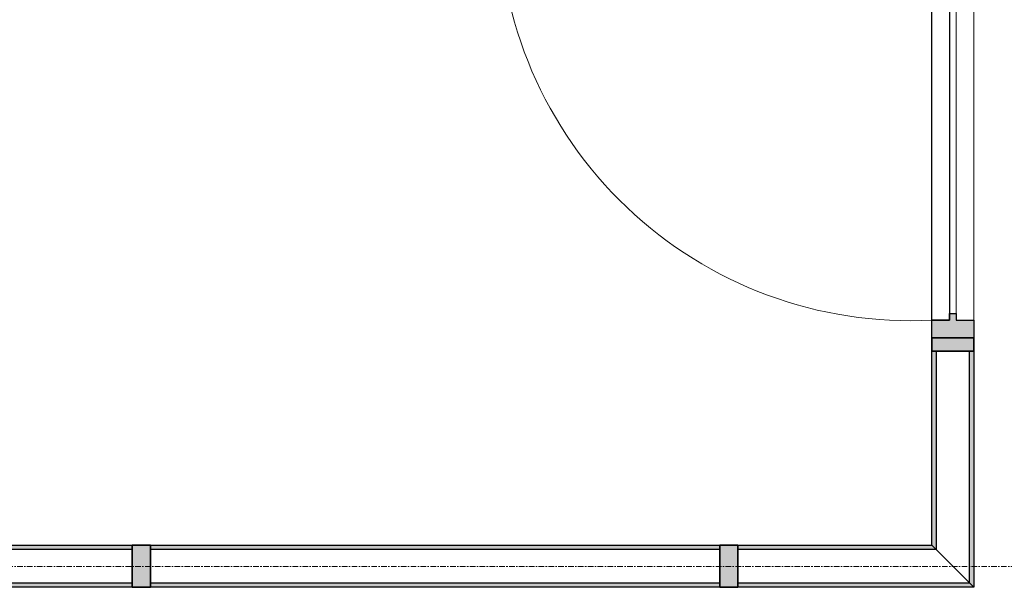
# Model space of a CAD drawing. Header units: millimetres. Extents: x 3625 to 171676, y -65096 to 217166.
# Tile 436 of 656: x 85631 to 87855, y 8281 to 9563. Entities that reach past the tile are written whole.
import ezdxf

# ---------------------------------------------------------------- set-up
doc = ezdxf.new("R2010")
doc.units = ezdxf.units.MM
doc.linetypes.add('stramien', pattern=[22.225, 12.7, -3.175, 3.175, -3.175])
for name, color, linetype, lineweight in [('A-GLAZ', 6, 'Continuous', 18), ('A-GLAZ-CWMG', 3, 'Continuous', 18), ('S-GRID', 1, 'Continuous', 18)]:
    doc.layers.add(name, color=color, linetype=linetype, lineweight=lineweight)

# ---------------------------------------------------------------- blocks, each defined once
blk = doc.blocks.new('22_KA_systeempanel_interline_dubbelglas_horizontaal - paneel_boven-7487349-Plotview plafond eerste Verdieping - 1 op 100')
at = {"layer": 'A-GLAZ'}
for points in [[(643, 47.5), (-643, 47.5), (-643, 37.5), (643, 37.5)], [(643, -37.5), (-643, -37.5), (-643, -47.5), (643, -47.5)]]:
    blk.add_hatch(color=256, dxfattribs=at).paths.add_polyline_path(points, flags=0)
at = {"layer": 'A-GLAZ', "lineweight": 25}
for p, q in [((-643, 47.5), (643, 47.5)), ((-643, 37.5), (-643, 47.5)), ((643, 47.5), (643, 37.5)), ((643, 37.5), (-643, 37.5)), ((-643, -47.5), (-643, -37.5)), ((-643, -37.5), (643, -37.5)), ((643, -37.5), (643, -47.5)), ((643, -47.5), (-643, -47.5))]:
    blk.add_line(p, q, dxfattribs=at)
blk = doc.blocks.new('Rectangular Mullion - 22_interline_95x41-7485380-Plotview plafond eerste Verdieping - 1 op 100')
at = {"layer": 'A-GLAZ-CWMG'}
blk.add_hatch(color=256, dxfattribs=at).paths.add_polyline_path([(20.5, -47.5), (-20.5, -47.5), (-20.5, 47.5), (20.5, 47.5)], flags=0)
at = {"layer": 'A-GLAZ-CWMG', "lineweight": 35}
for p, q in [((20.5, 47.5), (-20.5, 47.5)), ((-20.5, 47.5), (-20.5, -47.5)), ((20.5, -47.5), (20.5, 47.5)), ((-20.5, -47.5), (20.5, -47.5))]:
    blk.add_line(p, q, dxfattribs=at)
blk = doc.blocks.new('22_KA_systeempanel_interline_dubbelglas_horizontaal_hoek - paneel_boven-7485339-Plotview plafond eerste Verdieping - 1 op 100')
at = {"layer": 'A-GLAZ'}
for points in [[(-242.9, 47.5), (-242.9, 37.5), (280.4, 37.5), (290.4, 47.5)], [(-242.9, -37.5), (-242.9, -47.5), (195.4, -47.5), (205.4, -37.5)]]:
    blk.add_hatch(color=256, dxfattribs=at).paths.add_polyline_path(points, flags=0)
at = {"layer": 'A-GLAZ', "lineweight": 25}
for p, q in [((-242.9, 47.5), (290.4, 47.5)), ((-242.9, 37.5), (-242.9, 47.5)), ((290.4, 47.5), (280.4, 37.5)), ((280.4, 37.5), (-242.9, 37.5)), ((-242.9, -47.5), (-242.9, -37.5)), ((-242.9, -37.5), (205.4, -37.5)), ((205.4, -37.5), (195.4, -47.5)), ((195.4, -47.5), (-242.9, -47.5))]:
    blk.add_line(p, q, dxfattribs=at)
at = {"layer": 'A-GLAZ'}
blk.add_line((280.4, 37.5), (205.4, -37.5), dxfattribs=at)
blk = doc.blocks.new('Rectangular Mullion - 22_interline_95x30-7485334-Plotview plafond eerste Verdieping - 1 op 100')
at = {"layer": 'A-GLAZ-CWMG'}
blk.add_hatch(color=256, dxfattribs=at).paths.add_polyline_path([(15, 47.5), (15, -47.5), (-15, -47.5), (-15, 47.5)], flags=0)
at = {"layer": 'A-GLAZ-CWMG', "lineweight": 35}
for p, q in [((15, 47.5), (-15, 47.5)), ((-15, 47.5), (-15, -47.5)), ((15, -47.5), (15, 47.5)), ((-15, -47.5), (15, -47.5))]:
    blk.add_line(p, q, dxfattribs=at)
blk = doc.blocks.new('22_KA_systeempanel_interline_dubbelglas_horizontaal_hoek - paneel_boven-7487352-Plotview plafond eerste Verdieping - 1 op 100')
at = {"layer": 'A-GLAZ'}
for points in [[(205.1, 37.5), (195.1, 47.5), (-242.7, 47.5), (-242.7, 37.5), (44.4, 37.5)], [(290.1, -47.5), (280.1, -37.5), (-242.7, -37.5), (-242.7, -47.5), (44.4, -47.5)]]:
    blk.add_hatch(color=256, dxfattribs=at).paths.add_polyline_path(points, flags=0)
at = {"layer": 'A-GLAZ', "lineweight": 25}
for p, q in [((-242.7, 47.5), (195.1, 47.5)), ((-242.7, 37.5), (-242.7, 47.5)), ((195.1, 47.5), (205.1, 37.5)), ((205.1, 37.5), (-242.7, 37.5)), ((-242.7, -47.5), (-242.7, -37.5)), ((-242.7, -37.5), (280.1, -37.5)), ((280.1, -37.5), (290.1, -47.5)), ((290.1, -47.5), (-242.7, -47.5))]:
    blk.add_line(p, q, dxfattribs=at)
at = {"layer": 'A-GLAZ'}
blk.add_line((205.1, 37.5), (280.1, -37.5), dxfattribs=at)
blk = doc.blocks.new('22_KA_systeempanel_interline_dubbelglas_horizontaal - paneel_boven-7490495-Plotview plafond eerste Verdieping - 1 op 100')
at = {"layer": 'A-GLAZ'}
for points in [[(769.25, 47.5), (-769.25, 47.5), (-769.25, 37.5), (769.25, 37.5)], [(769.25, -37.5), (-769.25, -37.5), (-769.25, -47.5), (769.25, -47.5)]]:
    blk.add_hatch(color=256, dxfattribs=at).paths.add_polyline_path(points, flags=0)
at = {"layer": 'A-GLAZ', "lineweight": 25}
for p, q in [((-769.25, 47.5), (769.25, 47.5)), ((-769.25, 37.5), (-769.25, 47.5)), ((769.25, 47.5), (769.25, 37.5)), ((769.25, 37.5), (-769.25, 37.5)), ((-769.25, -47.5), (-769.25, -37.5)), ((-769.25, -37.5), (769.25, -37.5)), ((769.25, -37.5), (769.25, -47.5)), ((769.25, -47.5), (-769.25, -47.5))]:
    blk.add_line(p, q, dxfattribs=at)
blk = doc.blocks.new('22_KA_systeempanel_deur - staal-7815268-Plotview plafond eerste Verdieping - 1 op 100')
at = {"layer": 'A-GLAZ'}
h = blk.add_hatch(color=256, dxfattribs=at)
h.paths.add_polyline_path([(-505, 47.5), (-505, -47.5), (-465, -47.5), (-465, -7.5), (-450, -7.5), (-450, 7.5), (-465, 7.5), (-465, 47.5)], flags=0)
h.paths.add_polyline_path([(505, 47.5), (465, 47.5), (465, 7.5), (450, 7.5), (450, -7.5), (465, -7.5), (465, -47.5), (505, -47.5)], flags=0)
at = {"layer": 'A-GLAZ', "lineweight": 25}
for p, q in [((-505, 47.5), (-465, 47.5)), ((-505, -47.5), (-505, 47.5)), ((-465, 47.5), (-465, 7.5)), ((465, 47.5), (505, 47.5)), ((465, 7.5), (465, 47.5)), ((505, 47.5), (505, -47.5)), ((-465, 7.5), (-450, 7.5)), ((-450, 7.5), (-450, -7.5)), ((450, -7.5), (450, 7.5)), ((450, 7.5), (465, 7.5)), ((-450, -7.5), (-465, -7.5)), ((-465, -7.5), (-465, -47.5)), ((-465, -47.5), (-465, -7.5)), ((-465, -7.5), (465, -7.5)), ((465, -7.5), (450, -7.5)), ((465, -47.5), (465, -7.5)), ((465, -7.5), (465, -47.5)), ((-465, -47.5), (-505, -47.5)), ((465, -47.5), (-465, -47.5)), ((505, -47.5), (465, -47.5))]:
    blk.add_line(p, q, dxfattribs=at)
at = {"layer": 'A-GLAZ'}
for p, q in [((465, 47.5), (-465, 47.5)), ((450, 7.5), (-450, 7.5)), ((-465, -47.5), (-465, -1025.5))]:
    blk.add_line(p, q, dxfattribs=at)
blk.add_arc((-463.8, -95.5), 930, 269.9238, 2.9562, dxfattribs=at)

msp = doc.modelspace()

# ---------------------------------------------------------------- linework, layer by layer
at = {"layer": 'S-GRID', "linetype": 'stramien'}
msp.add_line((45331.5, 8328.2), (111342, 8328.2), dxfattribs=at)

# ---------------------------------------------------------------- block references
at = {"layer": 'A-GLAZ', "rotation": 269.999999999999}
for name, p in [('22_KA_systeempanel_deur - staal-7815268-Plotview plafond eerste Verdieping - 1 op 100', (87738.8, 9349.2)), ('22_KA_systeempanel_interline_dubbelglas_horizontaal_hoek - paneel_boven-7485339-Plotview plafond eerste Verdieping - 1 op 100', (87738.8, 8571.3))]:
    msp.add_blockref(name, p, dxfattribs=at)
at = {"layer": 'A-GLAZ'}
for name, p in [('22_KA_systeempanel_interline_dubbelglas_horizontaal - paneel_boven-7490495-Plotview plafond eerste Verdieping - 1 op 100', (85116.3, 8328.4)), ('22_KA_systeempanel_interline_dubbelglas_horizontaal - paneel_boven-7487349-Plotview plafond eerste Verdieping - 1 op 100', (86569.5, 8328.4)), ('22_KA_systeempanel_interline_dubbelglas_horizontaal_hoek - paneel_boven-7487352-Plotview plafond eerste Verdieping - 1 op 100', (87496.2, 8328.4))]:
    msp.add_blockref(name, p, dxfattribs=at)
at = {"layer": 'A-GLAZ-CWMG', "extrusion": (0, 0, -1)}
for name, p, rotation in [('Rectangular Mullion - 22_interline_95x30-7485334-Plotview plafond eerste Verdieping - 1 op 100', (-87738.8, 8829.2), 90.00000000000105), ('Rectangular Mullion - 22_interline_95x41-7485380-Plotview plafond eerste Verdieping - 1 op 100', (-85906, 8328.4), 180), ('Rectangular Mullion - 22_interline_95x41-7485380-Plotview plafond eerste Verdieping - 1 op 100', (-87233, 8328.4), 180)]:
    msp.add_blockref(name, p, dxfattribs=dict(at, rotation=rotation))

doc.saveas('drawing.dxf')
